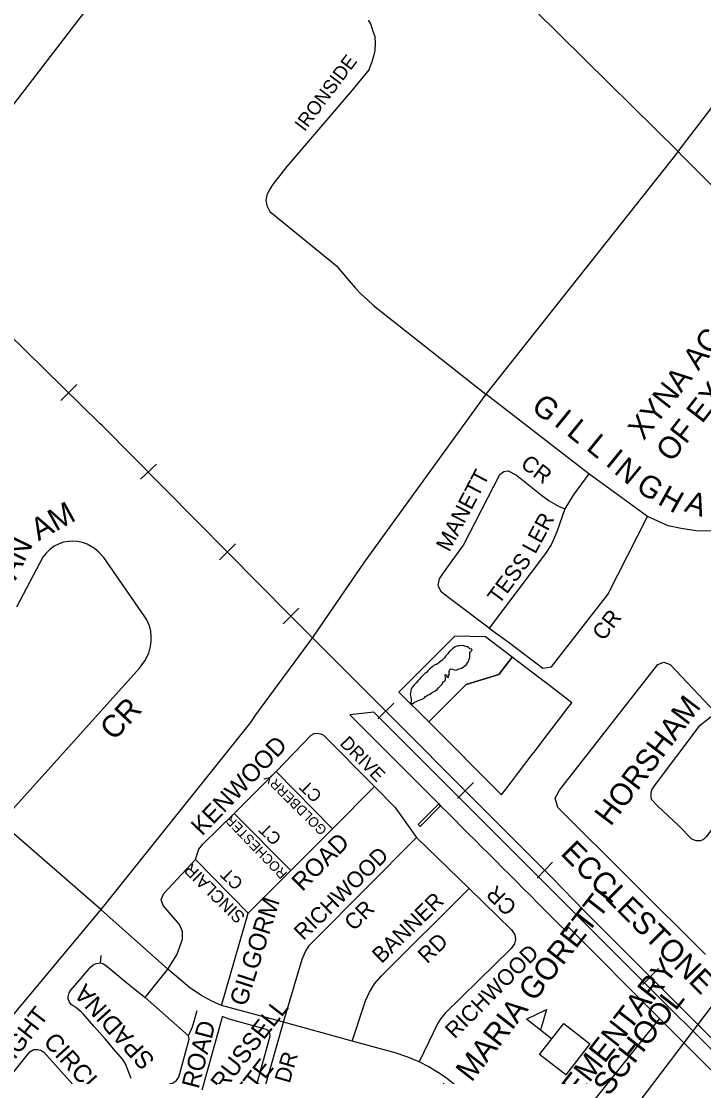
# Model space of a CAD drawing. Extents: x 586326 to 623965, y 4819854 to 4857850.
# Drawn here: x 597005 to 597777, y 4838866 to 4840059 of the extents above; entities that cross this region are included whole.
import ezdxf

# ---------------------------------------------------------------- set-up
doc = ezdxf.new("R2010")
doc.units = 0
for name, color, linetype in [('Lots_Concessions', 7, 'Continuous'), ('Major Rds and Hwys', 7, 'Continuous'), ('Minor Rd Lbls', 7, 'Continuous'), ('Minor Rds', 7, 'Continuous'), ('Park Lbls', 7, 'Continuous'), ('Park Outlines', 7, 'Continuous'), ('Private Rd Lbls', 7, 'Continuous'), ('Private Rds', 7, 'Continuous'), ('Proposed Secondary Rds', 7, 'Continuous'), ('Railways_lbls', 7, 'Continuous'), ('School Syms_Lbls', 7, 'Continuous'), ('Secondary Rds Lbls', 7, 'Continuous'), ('SWM Ponds', 7, 'Continuous')]:
    doc.layers.add(name, color=color, linetype=linetype)

msp = doc.modelspace()

# ---------------------------------------------------------------- linework, layer by layer
at = {"layer": 'Lots_Concessions'}
for p, q in [((596886, 4839819.9), (597296.9, 4840356.2)), ((597969.9, 4839188.4), (597343.3, 4838363.9)), ((597773.6, 4838921.3), (597770.1, 4838924.9))]:
    msp.add_line(p, q, dxfattribs=at)
at = {"layer": 'Major Rds and Hwys'}
for points in [[(597669.7, 4839988.4), (597306.2, 4840347.4)], [(597747.5, 4839911.5), (597898.5, 4840109.3), (597999.8, 4840250.8)], [(597747.5, 4839911.5), (597669.7, 4839988.4)], [(597747.5, 4839911.5), (597530.3, 4839637.2)], [(598004.8, 4839652.2), (597955.7, 4839701.7), (597751.5, 4839907.4), (597747.5, 4839911.5)], [(597530.3, 4839637.2), (597393, 4839447.5), (597334.4, 4839362.2)], [(597334.4, 4839362.2), (597270.1, 4839274.8), (597264.3, 4839265.9), (597264.3, 4839265.9), (597264.2, 4839265.8), (597095.5, 4839054.8)], [(597095.5, 4839054.8), (596893.4, 4838812.4)]]:
    msp.add_lwpolyline(points, dxfattribs=at)
at = {"layer": 'Minor Rds'}
for points in [[(597397.5, 4840059.9), (597400.4, 4840054.9), (597402.5, 4840048.8), (597404.8, 4840041.4), (597405.5, 4840033.6), (597404.9, 4840025.6), (597403.5, 4840019.1), (597401.4, 4840011.9), (597398.1, 4840004), (597379.5, 4839980.8), (597305.7, 4839894.5), (597289.5, 4839873.8), (597285.7, 4839867.9), (597283.1, 4839862), (597282, 4839856.4), (597282.9, 4839850.5), (597286.5, 4839843.7), (597353.4, 4839788.9), (597361.5, 4839782.2), (597373.6, 4839767.9), (597382.9, 4839757.4), (597389, 4839750.5), (597396.6, 4839743.7), (597403.5, 4839737.3), (597530.3, 4839637.2)], [(597534.2, 4839372.7), (597491.4, 4839404.9), (597480.3, 4839413.5), (597477.8, 4839418.3), (597476.4, 4839421.4), (597478.1, 4839428.5), (597482.6, 4839435.1), (597505.2, 4839466.4), (597546, 4839546.3), (597550.7, 4839549.9), (597555.4, 4839550.6), (597564.9, 4839545.5), (597593.2, 4839523.1), (597601.9, 4839516.8), (597612.6, 4839510.5), (597619.5, 4839507.6)], [(597646.6, 4839547), (597629, 4839523.2), (597619.5, 4839507.6)], [(597619.5, 4839507.6), (597610.6, 4839481.7), (597604, 4839466.9), (597597.8, 4839457.1), (597534.2, 4839372.7)], [(597534.2, 4839372.7), (597555.4, 4839357.3), (597594.8, 4839327.4), (597604.6, 4839329), (597668, 4839410.9), (597712.9, 4839499.1)], [(596982.5, 4839153.2), (597139.3, 4839327.7), (597145.3, 4839335.8), (597149.6, 4839344.6), (597151.7, 4839352), (597152.5, 4839358.1), (597152.5, 4839364.2), (597152, 4839369.3), (597150.7, 4839374.1), (597149.3, 4839378), (597147.4, 4839382.1), (597144.6, 4839386.6), (597098.8, 4839452.5), (597093, 4839458.9), (597088.4, 4839462.7), (597084.7, 4839465.1), (597080.1, 4839467.7), (597074.9, 4839469.6), (597069.2, 4839470.6), (597063.9, 4839470.9), (597059, 4839470.7), (597053.5, 4839469.8), (597048.4, 4839468.2), (597042.7, 4839465.3), (597037.7, 4839461.3), (597033.5, 4839457.2), (597030, 4839452.8), (597026.5, 4839446.5), (597000.4, 4839396.3)], [(597778.5, 4839004), (597611.8, 4839170.1), (597608.8, 4839180.4), (597613.4, 4839189.5), (597724.5, 4839331.5), (597731.4, 4839334.2), (597738.6, 4839331.5), (597790.2, 4839277.1)], [(597896.2, 4839158.9), (597845.4, 4839198.5), (597842.3, 4839200.3), (597838.2, 4839202.3), (597833.1, 4839203.1), (597826.9, 4839200.2), (597779.1, 4839136.7), (597776.2, 4839133.7), (597772.7, 4839132.3), (597768, 4839132.3), (597763.2, 4839134.2), (597747.8, 4839149.8), (597724.8, 4839171.6), (597717.6, 4839179.2), (597717.1, 4839182.3), (597717, 4839186.2), (597717.9, 4839190), (597720.7, 4839194.7), (597772.6, 4839262.9), (597777.9, 4839267.6), (597790.2, 4839277.1)], [(597301.8, 4838927.4), (597322.9, 4838998.6), (597326.6, 4839007.4), (597331.3, 4839014.4), (597336.7, 4839020.2), (597452.1, 4839136.1)], [(597452.1, 4839136.1), (597511.5, 4839078.6)], [(597379.5, 4838905.8), (597394.5, 4838951.6), (597398.9, 4838961.2), (597404.6, 4838970.7), (597412.1, 4838979.5), (597511.5, 4839078.6)], [(597511.5, 4839078.6), (597559.4, 4839031.9), (597563, 4839026), (597563.7, 4839020.7), (597562.7, 4839016), (597559, 4839010.5), (597484.3, 4838937.6), (597479.6, 4838931.6), (597476.1, 4838926.4), (597455, 4838882.6)], [(597258.3, 4838773.3), (597301.8, 4838927.4)]]:
    msp.add_lwpolyline(points, dxfattribs=at)
at = {"layer": 'Park Outlines'}
for points in [[(597495.3, 4839363.5), (597432.2, 4839300.4), (597465.9, 4839266.7), (597508.3, 4839309.1), (597545.1, 4839320.5), (597560, 4839339.9), (597536.2, 4839358.2), (597529.9, 4839363)], [(597560, 4839339.9), (597545.1, 4839320.5), (597508.3, 4839309.1), (597465.9, 4839266.7), (597548.1, 4839184.5), (597558.1, 4839197.4), (597567.2, 4839209.4), (597576.8, 4839221.9), (597582.8, 4839229.9), (597585, 4839232.7), (597587.1, 4839235.4), (597593.2, 4839243.4), (597598.6, 4839250.5), (597604.1, 4839257.7), (597609.5, 4839264.8), (597615, 4839272), (597620.5, 4839279.1), (597625.9, 4839286.3), (597627.5, 4839288.4), (597602.1, 4839307.8), (597590.2, 4839316.9)], [(597456, 4839148.6), (597479.3, 4839171.9), (597477.2, 4839174), (597453.8, 4839150.7)], [(597232.6, 4838933.7), (597231.3, 4838928.8), (597203.6, 4838828.5), (597214.5, 4838826.9), (597220.5, 4838826.1), (597226.4, 4838825.3), (597232.4, 4838824.5), (597233.7, 4838824.3), (597238.2, 4838823), (597244, 4838821.4), (597249.8, 4838819.8), (597260.6, 4838816.9), (597262.2, 4838822.6), (597286.4, 4838910.3), (597286.6, 4838912.2), (597286.4, 4838914.2), (597285.7, 4838916), (597284.5, 4838917.5), (597282.9, 4838918.7), (597281.1, 4838919.5), (597248.6, 4838928.5), (597240.5, 4838930.9)], [(597726.5, 4838931.7), (597724.2, 4838928.8), (597667.1, 4838857.3), (597595.1, 4838767.1), (597620.7, 4838739.2), (597627.2, 4838732.6), (597710.2, 4838649.5), (597840.1, 4838812.1), (597842.8, 4838815.5), (597726.5, 4838931.7)]]:
    msp.add_lwpolyline(points, close=True, dxfattribs=at)
msp.add_lwpolyline([(597872.5, 4838809), (597631.5, 4839050), (597620.7, 4839060.8), (597552.5, 4839129), (597482, 4839199.5), (597403.9, 4839277.7), (597376.7, 4839274.6), (597477.2, 4839174), (597479.3, 4839171.9), (597487.1, 4839164.2), (597494.8, 4839156.4), (597502.6, 4839148.6), (597510.4, 4839140.8), (597518.2, 4839133.1), (597525.9, 4839125.3), (597533.7, 4839117.5), (597541.5, 4839109.7), (597549.3, 4839102), (597557, 4839094.2), (597564.8, 4839086.4), (597572.6, 4839078.6), (597580.4, 4839070.9), (597589.6, 4839061.6), (597599.7, 4839051.5), (597612.9, 4839038.3), (597621.1, 4839030.1), (597623.6, 4839034.7), (597726.5, 4838931.7), (597726.5, 4838931.7), (597726.5, 4838931.7), (597842.8, 4838815.5)], dxfattribs=at)
at = {"layer": 'Private Rds'}
for points in [[(597293.4, 4839210.8), (597333.1, 4839251.9), (597336.5, 4839253.8), (597340, 4839254.2), (597343.7, 4839253.2), (597346.6, 4839252), (597404.5, 4839193.9)], [(597246, 4839163.4), (597293.4, 4839210.8)], [(597293.4, 4839210.8), (597357, 4839146)], [(597357, 4839146), (597404.5, 4839193.9)], [(597404.5, 4839193.9), (597427.9, 4839170.1), (597428.8, 4839168.9), (597452.1, 4839136.1)], [(597202.4, 4839111.1), (597204.4, 4839117.2), (597206.2, 4839123.1), (597210.9, 4839128.6), (597246, 4839163.4)], [(597246, 4839163.4), (597310.1, 4839098.9)], [(597310.1, 4839098.9), (597357, 4839146)], [(597171.1, 4838987.1), (597181.5, 4839003.5), (597187.8, 4839021.1), (597187.8, 4839030), (597184.3, 4839037.7), (597165.9, 4839059.1), (597163.6, 4839066), (597166.7, 4839072.9), (597202.4, 4839111.1)], [(597202.4, 4839111.1), (597262, 4839050.4)], [(597262, 4839050.4), (597310.1, 4839098.9)], [(597231.9, 4838946.4), (597262, 4839050.4)], [(597095, 4838994.4), (597095.8, 4839002.9)], [(597129.6, 4838863.6), (597123.3, 4838880.3), (597120.2, 4838885.2), (597112.1, 4838894.6), (597100.5, 4838908.5), (597087.7, 4838922.9), (597075.4, 4838936.9), (597073.8, 4838938.5), (597071.5, 4838940.7), (597066.9, 4838944.2), (597064.1, 4838945.7), (597062.1, 4838947.4), (597060.1, 4838949.9), (597058.8, 4838953.5), (597058.5, 4838956), (597059.6, 4838960.4), (597061.6, 4838963.5), (597080, 4838984.9), (597083.8, 4838989.4), (597086.8, 4838992.1), (597090.2, 4838993.8), (597095, 4838994.4)], [(597095, 4838994.4), (597098.4, 4838993.3), (597102.4, 4838990.7), (597125, 4838972), (597145.6, 4838955.4)], [(597145.6, 4838955.4), (597171.1, 4838987.1)], [(597145.6, 4838955.4), (597194.7, 4838912)], [(597194.7, 4838912), (597198.9, 4838922), (597204.4, 4838940.6)], [(597139.6, 4838847.9), (597142.4, 4838847.3), (597145.4, 4838847.4), (597148.4, 4838848), (597167.6, 4838855.2), (597174.6, 4838857.9), (597176.4, 4838858.5), (597178.9, 4838860), (597180.9, 4838861.5), (597182.6, 4838863.6), (597183.5, 4838865.4), (597195.1, 4838908), (597194.7, 4838912)], [(596980.8, 4838850.8), (597015.5, 4838893.9), (597019.7, 4838896.5), (597023.9, 4838896.5), (597027.9, 4838895.8), (597031.3, 4838893.4), (597067.1, 4838853.1), (597070.6, 4838848.2), (597081.2, 4838819.2), (597081.2, 4838815.4), (597080.2, 4838812.5), (597078.7, 4838809.2), (597060.4, 4838790.4), (597054.2, 4838785.8), (597049.7, 4838781.8)]]:
    msp.add_lwpolyline(points, dxfattribs=at)
at = {"layer": 'Proposed Secondary Rds'}
for points in [[(597646.6, 4839547), (597530.3, 4839637.2)], [(597712.9, 4839499.1), (597646.6, 4839547)], [(597791.3, 4839482.5), (597768, 4839482.9), (597751.1, 4839485.3), (597736.1, 4839488.4), (597712.9, 4839499.1)], [(597095.5, 4839054.8), (596982.5, 4839153.2)], [(597171.1, 4838987.1), (597095.5, 4839054.8)], [(597208.4, 4838957.9), (597195.8, 4838966.7), (597171.1, 4838987.1)], [(597231.9, 4838946.4), (597220.8, 4838951.3), (597208.4, 4838957.9)], [(597301.8, 4838927.4), (597231.9, 4838946.4)], [(597379.5, 4838905.8), (597345.6, 4838915.3), (597301.8, 4838927.4)], [(597455, 4838882.6), (597442.3, 4838887.9), (597427.8, 4838892.8), (597379.5, 4838905.8)], [(597593.4, 4838750.8), (597507.9, 4838844.3), (597502.6, 4838849.7), (597498.2, 4838853.8), (597495.2, 4838856.4), (597486.3, 4838863.8), (597479.8, 4838868.4), (597472.1, 4838873.2), (597465.1, 4838877.3), (597456.6, 4838881.8), (597455, 4838882.6)]]:
    msp.add_lwpolyline(points, dxfattribs=at)
at = {"layer": 'Railways_lbls'}
for p, q in [((597068.5, 4839648.1), (597050.5, 4839630.1)), ((597158.5, 4839558.1), (597140.5, 4839541.1)), ((597247.5, 4839468.1), (597229.5, 4839450.1)), ((597319.3, 4839395.5), (597301.3, 4839377.5)), ((597426.5, 4839288.1), (597408.5, 4839270.1)), ((597516.5, 4839198.1), (597498.5, 4839180.1)), ((597605.5, 4839108.1), (597588.5, 4839090.1)), ((597725.5, 4838988.1), (597707.5, 4838970.1))]:
    msp.add_line(p, q, dxfattribs=at)
for points in [[(597641.5, 4839053.1), (597605.5, 4839090.1), (597332.5, 4839364.1), (597309.5, 4839387.1), (597096.5, 4839602.1), (597094.5, 4839604.1), (596885.5, 4839809.1), (596638.5, 4840045.1), (596637.5, 4840045.1), (596471.6, 4840211.2)], [(597999, 4838694.3), (597829.5, 4838865.1), (597828.5, 4838866.1), (597641.5, 4839053.1)]]:
    msp.add_lwpolyline(points, dxfattribs=at)
at = {"layer": 'School Syms_Lbls'}
msp.add_line((597604.7, 4838908.5), (597576.2, 4838930.7), dxfattribs=at)
for points in [[(597576.2, 4838930.7), (597599, 4838941.7), (597592.1, 4838918.2)], [(597591, 4838891), (597618.3, 4838925.9), (597647.9, 4838902.8), (597620.6, 4838867.9)]]:
    msp.add_lwpolyline(points, close=True, dxfattribs=at)
at = {"layer": 'SWM Ponds'}
msp.add_lwpolyline([(597503.1, 4839353), (597500.6, 4839352.9), (597499.2, 4839352.6), (597497.7, 4839352.2), (597495.9, 4839351.5), (597494.3, 4839350.5), (597492.8, 4839349.2), (597490.8, 4839347.4), (597489.1, 4839346), (597487.3, 4839343.9), (597485.1, 4839341.4), (597484.1, 4839340), (597484, 4839339.2), (597483, 4839338.6), (597482, 4839337.8), (597481.6, 4839336.9), (597480.7, 4839336.3), (597479.1, 4839335), (597477.9, 4839334.2), (597477.1, 4839333.4), (597475.2, 4839332.1), (597473.2, 4839331.4), (597472, 4839331), (597470.8, 4839329.9), (597468.8, 4839328.1), (597466.6, 4839326.2), (597464.8, 4839324.4), (597463.3, 4839322.8), (597462.2, 4839322.3), (597461.4, 4839321.4), (597459.6, 4839319.6), (597457.1, 4839317), (597455.3, 4839315), (597453.8, 4839313.4), (597451.6, 4839311.1), (597449.5, 4839308.8), (597447.6, 4839306.4), (597445.9, 4839303.9), (597445.5, 4839301.7), (597445.1, 4839299.4), (597444.9, 4839297.6), (597445.6, 4839294.8), (597446.1, 4839292.4), (597445.9, 4839290.3), (597445.6, 4839288.2), (597446.2, 4839288), (597447.7, 4839287.3), (597449.7, 4839289.2), (597451.6, 4839290), (597453.3, 4839290.6), (597455.2, 4839291.4), (597457.2, 4839292.1), (597459.3, 4839292.7), (597460.6, 4839293.6), (597462.1, 4839295.4), (597463.8, 4839296.3), (597465.3, 4839297.2), (597467.5, 4839298.3), (597470.1, 4839300.2), (597472.8, 4839301.7), (597475.4, 4839303.5), (597476.9, 4839305.1), (597478.2, 4839306.4), (597479.7, 4839307.8), (597480.7, 4839309.2), (597481.5, 4839310.2), (597481.6, 4839311.4), (597482.5, 4839312.4), (597483.2, 4839312.4), (597484.3, 4839313.4), (597484.7, 4839314.7), (597484.8, 4839316.2), (597485, 4839317.4), (597484.8, 4839317.8), (597484.5, 4839318.6), (597484.6, 4839320), (597485.3, 4839320.2), (597485.9, 4839319.5), (597486.3, 4839319), (597486.3, 4839317.8), (597487.1, 4839317.4), (597488, 4839317.3), (597488.4, 4839318), (597488.3, 4839319.3), (597488.5, 4839320.1), (597489.2, 4839320.5), (597489, 4839322.3), (597488.8, 4839323.8), (597489.3, 4839324.9), (597490.2, 4839326.2), (597491.2, 4839326.8), (597492.8, 4839326.5), (597494.4, 4839325.8), (597495.8, 4839325.2), (597497.4, 4839325.7), (597500.1, 4839326.6), (597502.7, 4839327.5), (597504.7, 4839328.7), (597506.6, 4839330.2), (597508.7, 4839331.8), (597509.8, 4839333.5), (597510.6, 4839335.2), (597511, 4839336.4), (597511.6, 4839337.1), (597511.7, 4839337.6), (597512.2, 4839339.4), (597512.3, 4839341.2), (597512.3, 4839342.6), (597512.2, 4839343.9), (597512.2, 4839345.6), (597512.3, 4839345.9), (597512.9, 4839345.9), (597514.9, 4839347.8), (597514.2, 4839349.3), (597512.4, 4839349.1), (597512, 4839349.6), (597511.1, 4839350.6), (597509.5, 4839351.6), (597507.6, 4839352.1), (597505.6, 4839352.6)], close=True, dxfattribs=at)

# ---------------------------------------------------------------- texts
at = {"layer": 'Minor Rd Lbls'}
for s, height, rotation, p in [('IRONSIDE', 15.49, 53.0798, (597325.6, 4839933.3)), ('CR', 18, 322.8488, (597568.4, 4839555.8)), ('MANETT', 18, 62.3368, (597489.1, 4839458)), ('AM', 25, 28.9941, (597025.1, 4839470.9)), ('LER', 18, 61.7005, (597586.2, 4839455.6)), ('CAN', 25, 64.1891, (596988.8, 4839404.5)), ('TESS', 18, 53.5676, (597545.3, 4839398.5)), ('CR', 18, 52, (597663.2, 4839357.4)), ('CR', 25, 46.6366, (597110.3, 4839244.6)), ('HORSHAM', 25, 52.8691, (597671.2, 4839147.9)), ('ECCLESTONE      DR', 25.002, 315.0361, (597613.7, 4839117.4)), ('RICHWOOD', 18, 44.3566, (597324.3, 4839018.9)), ('CR', 18, 135.4964, (597566.6, 4839058.9)), ('BANNER', 18, 44.1739, (597412.5, 4838992.9)), ('CR', 18, 44.8254, (597381.3, 4839029.6)), ('RD', 18, 44.0764, (597464.1, 4838992.7)), ('RICHWOOD', 18, 45.085, (597495.2, 4838907.7)), ('SPRINGVIEW DR', 18, 73.6983, (597263.6, 4838703.4))]:
    msp.add_text(s, height=height, rotation=rotation, dxfattribs=at).set_placement(p)
at = {"layer": 'Park Lbls'}
for s, height, p in [('W.A. RUSSELL', 19.992, (597193.3, 4838796.4)), ('PARKETTE', 19.99, (597204.9, 4838764.7))]:
    msp.add_text(s, height=height, rotation=52, dxfattribs=at).set_placement(p)
at = {"layer": 'Private Rd Lbls'}
for s, height, rotation, p in [('DRIVE', 15, 314.2616, (597364.6, 4839241.7)), ('KENWOOD ', 20, 46.3078, (597209.9, 4839137.1)), ('GOLDBERRY', 11, 135.1963, (597351.8, 4839145.5)), ('CT', 14, 136.099, (597346.3, 4839184.5)), ('ROCHESTER', 11, 133.8761, (597306.9, 4839095.9)), ('CT', 14, 135.6656, (597300.5, 4839136.1)), ('ROAD', 20, 45.0517, (597323.1, 4839074.4)), ('SINCLAIR', 14, 135.546, (597259.5, 4839047.6)), ('CT', 14, 135.5218, (597257.2, 4839085.5)), ('GILGORM', 20, 72.2395, (597259.5, 4838944.3)), ('SPADINA', 20, 132.2264, (597157.6, 4838884.9)), ('LIGHT', 20, 52.2393, (596989.1, 4838872.4)), ('ROAD', 20, 75.3649, (597205.9, 4838851.2)), ('CIRCLE', 20, 312.2489, (597029.6, 4838904.4))]:
    msp.add_text(s, height=height, rotation=rotation, dxfattribs=at).set_placement(p)
at = {"layer": 'School Syms_Lbls'}
for s, p in [('XYNA ACADEMY', (597708.6, 4839583.9)), ('OF EXCELLENCE', (597740.2, 4839559.2)), ('ST. MARIA GORETTI', (597476.3, 4838810.4)), ('ELEMENTARY', (597608.3, 4838808.2)), ('SCHOOL', (597669.1, 4838842.7)), ('ROYAL ORCHARD', (597737.5, 4838669.7))]:
    msp.add_text(s, height=25, rotation=52, dxfattribs=at).set_placement(p)
at = {"layer": 'Secondary Rds Lbls'}
for s, rotation, p in [('G', 320.9062, (597580.4, 4839620.4)), ('I', 320.9062, (597606.2, 4839602.7)), ('L', 320.9062, (597620.4, 4839591.9)), ('L', 320.9062, (597642.6, 4839575.1)), ('I', 320.9062, (597664.5, 4839557.7)), ('N', 320.9062, (597673.9, 4839548.6)), ('G', 326.9762, (597698.4, 4839529.1)), ('H', 330.9454, (597723.3, 4839513.6)), ('A', 342.4745, (597753.5, 4839505.1))]:
    msp.add_text(s, height=25, rotation=rotation, dxfattribs=at).set_placement(p)

doc.saveas('drawing.dxf')
